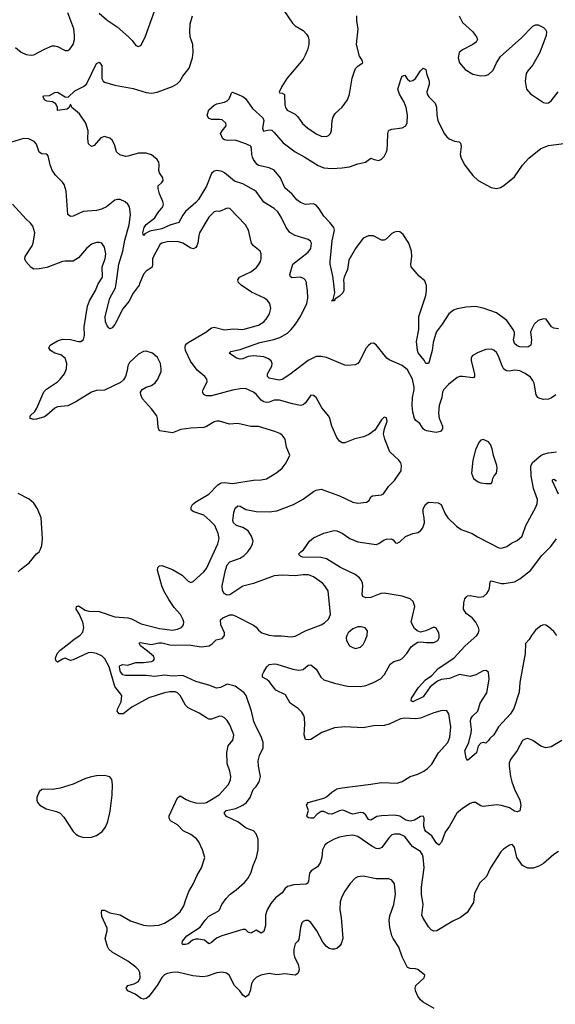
# Model space of a CAD drawing. Header units: inches. Extents: x 1682530 to 1839546, y 640742 to 791647.
# Tile 637 of 656: x 1800661 to 1804761, y 694487 to 702021. Entities that reach past the tile are written whole.
import ezdxf

# ---------------------------------------------------------------- set-up
doc = ezdxf.new("R2010")
doc.units = ezdxf.units.IN
doc.header["$MEASUREMENT"] = 0
doc.layers.add('B8609', color=7, linetype='Continuous')
doc.layers.add('B8700', color=7, linetype='Continuous')

msp = doc.modelspace()

# ---------------------------------------------------------------- linework, layer by layer
at = {"layer": 'B8609', "color": 5}
for points, elevation in [([(1803833.6, 694453.6), (1803750, 694503.7), (1803730, 694520.9), (1803709.6, 694550), (1803691.6, 694590), (1803689.6, 694610), (1803694, 694630), (1803756, 694690), (1803761.2, 694710), (1803710, 694752.8), (1803690, 694758.3), (1803650, 694759.7), (1803629.7, 694769.7), (1803590, 694849.3), (1803564.4, 694924.4), (1803518.9, 694990), (1803509.7, 695010), (1803493.9, 695073.9), (1803489.8, 695130), (1803495.5, 695164.5), (1803525.7, 695250), (1803536.9, 695330), (1803529.6, 695409.6), (1803510, 695436.2), (1803486.3, 695446.3), (1803390, 695446.9), (1803290, 695466.6), (1803250, 695462.4), (1803228, 695452), (1803190, 695411.8), (1803150, 695353.3), (1803126.9, 695310), (1803114.3, 695270), (1803112.9, 695210), (1803122.6, 695150), (1803133.4, 694990), (1803121.1, 694950), (1803109.1, 694930.9), (1803090, 694915.1), (1803070, 694908.2), (1803050, 694908), (1803030, 694915.1), (1803009.8, 694929.8), (1802982.4, 694962.4), (1802935.3, 695050), (1802890, 695114), (1802870, 695127.6), (1802850, 695127.6), (1802830, 695120.7), (1802822, 695110), (1802810, 695074), (1802797, 694983), (1802790.4, 694969.6), (1802770, 694948.7), (1802760.3, 694910), (1802759.5, 694870), (1802764.6, 694850), (1802792, 694792), (1802797.8, 694770), (1802799.6, 694750), (1802790, 694722), (1802770, 694709.8), (1802690, 694720.9), (1802630, 694712.1), (1802570, 694722.2), (1802506.8, 694710), (1802470, 694691.6), (1802448.5, 694670), (1802435.9, 694644.1), (1802426.5, 694590), (1802418.3, 694570), (1802410, 694556.2), (1802390, 694540.7), (1802370, 694556.2), (1802346.4, 694590), (1802305.6, 694630), (1802264.5, 694710), (1802245.3, 694725.3), (1802210, 694733.3), (1802170, 694727.1), (1802097, 694703), (1802062.1, 694697.9), (1801985.9, 694705.9), (1801870, 694732.3), (1801828.6, 694731.4), (1801790, 694722.7), (1801768.6, 694711.4), (1801750, 694693), (1801712.2, 694630), (1801650, 694546.3), (1801630, 694531.1), (1801610, 694526.2), (1801590, 694531.1), (1801543.9, 694563.9), (1801490, 694589.7), (1801476.2, 694610), (1801489, 694630), (1801537.3, 694642.7), (1801570, 694660.8), (1801584, 694690), (1801581.5, 694730), (1801569.8, 694750), (1801549.8, 694770), (1801490, 694817.8), (1801370, 694886.4), (1801343.5, 694910), (1801333.3, 694930), (1801316.2, 694990), (1801330.8, 695049.2), (1801329.8, 695070), (1801290, 695159.3), (1801286.2, 695190), (1801290, 695206), (1801310, 695208), (1801350, 695186.4), (1801430, 695170.3), (1801510, 695124.6), (1801610, 695093.4), (1801653.9, 695086.1), (1801726.9, 695093.1), (1801770, 695108), (1801839.6, 695150), (1801890, 695194.4), (1801918.7, 695241.3), (1801932.6, 695290), (1801956.9, 695350), (1801991, 695410), (1802015.8, 695470), (1802053.3, 695530), (1802078, 695610), (1802060.7, 695670), (1802031.6, 695730), (1802013.4, 695753.4), (1801970, 695786.3), (1801913.4, 695813.4), (1801870, 695860.5), (1801814.5, 695890), (1801804.2, 695910), (1801804.7, 695930), (1801870, 696067.3), (1801890, 696082), (1801934.8, 696054.8), (1801970, 696039.6), (1802010, 696029), (1802070, 696027.1), (1802090, 696032.3), (1802188.5, 696090), (1802260.5, 696170), (1802275.8, 696204.2), (1802278.3, 696230), (1802269.7, 696270), (1802248.7, 696330), (1802246, 696414), (1802256.6, 696463.4), (1802291.5, 696508.5), (1802298.9, 696530), (1802299.8, 696550), (1802270, 696625.1), (1802250, 696657.6), (1802230, 696678.4), (1802210, 696689.6), (1802191.5, 696691.5), (1802130, 696668.2), (1802110, 696669.7), (1802090, 696679.7), (1802035.7, 696715.7), (1801950, 696754.7), (1801930, 696775.6), (1801888.3, 696850), (1801869, 696869), (1801850, 696877.4), (1801810, 696877.8), (1801770, 696870.9), (1801650, 696831.1), (1801518.5, 696761.5), (1801454, 696710), (1801422.7, 696710), (1801408.3, 696730), (1801413, 696750), (1801437.5, 696802.5), (1801442.8, 696850), (1801390, 696919.2), (1801345.7, 697070), (1801313.4, 697130), (1801293.3, 697150), (1801250, 697169.9), (1801210, 697178.6), (1801184.7, 697175.3), (1801070, 697121.8), (1801050, 697116.9), (1801010, 697134.7), (1800990, 697128), (1800950, 697103.6), (1800936.6, 697116.6), (1800934.2, 697134.2), (1800948.3, 697170), (1800970, 697195.4), (1801035.9, 697244.1), (1801078.2, 697281.8), (1801121.6, 697310), (1801145.6, 697334.4), (1801151.2, 697370), (1801144.1, 697410), (1801115.5, 697475.5), (1801092.3, 697510), (1801095.3, 697530), (1801110, 697536.3), (1801163, 697503), (1801190, 697494.2), (1801270, 697493.8), (1801390, 697451), (1801490, 697443.2), (1801515.7, 697435.7), (1801590, 697396.9), (1801730, 697363.2), (1801830, 697350.2), (1801870, 697357.8), (1801899.5, 697370), (1801915.6, 697390), (1801917.4, 697410), (1801912.6, 697430), (1801891, 697470), (1801844.4, 697524.4), (1801803.7, 697583.7), (1801765.4, 697650), (1801749.7, 697690), (1801716, 697810), (1801719, 697830), (1801730, 697841), (1801750, 697844), (1801830, 697814.9), (1801905.5, 697770), (1801950, 697723.8), (1801970, 697714.9), (1801990, 697721.6), (1802070, 697794.9), (1802090, 697822), (1802178, 698010), (1802186.9, 698050), (1802180.4, 698090), (1802154, 698150), (1802117.4, 698190), (1802070, 698229.7), (1801994.2, 698254.2), (1801982, 698262), (1801974.5, 698270), (1801973.6, 698290), (1801984.2, 698310), (1802008.2, 698331.8), (1802109.1, 698390.9), (1802177.5, 698462.5), (1802202.4, 698477.6), (1802230, 698480.2), (1802290, 698472.6), (1802450, 698498), (1802510, 698499.3), (1802550, 698508), (1802630, 698557.1), (1802669.5, 698590), (1802702, 698630), (1802729.3, 698690), (1802704.5, 698750), (1802692.3, 698810), (1802670, 698840.9), (1802653.4, 698853.4), (1802613.2, 698870), (1802490, 698906.9), (1802430, 698908.9), (1802330, 698930.6), (1802266, 698926), (1802190, 698949.7), (1802170, 698949.7), (1802150, 698944), (1802091.1, 698908.9), (1802070, 698901.7), (1801970, 698896.4), (1801894.8, 698885.2), (1801830, 698859.7), (1801734.9, 698874.9), (1801726.1, 698886.1), (1801722, 698902), (1801716.8, 698970), (1801710.7, 698990.7), (1801670, 699044.5), (1801600.8, 699120.8), (1801587.3, 699150), (1801587, 699170), (1801599.3, 699190), (1801630, 699208.4), (1801670, 699222.4), (1801697.2, 699242.8), (1801717.6, 699270), (1801743, 699330), (1801745.1, 699350), (1801738.9, 699390), (1801715.2, 699435.2), (1801677.2, 699470), (1801630, 699483.7), (1801610, 699480.9), (1801570, 699460.7), (1801501.1, 699398.9), (1801487.8, 699372.2), (1801484.4, 699335.6), (1801470.3, 699289.7), (1801456, 699264), (1801434, 699246), (1801310, 699185.7), (1801250, 699184.7), (1801210, 699171.1), (1801090, 699095.8), (1801030, 699065.7), (1800950, 699057.6), (1800930, 699047.6), (1800870, 698994.7), (1800850, 698983.1), (1800790, 698963.9), (1800770, 698961.7), (1800741.2, 698970), (1800742, 698990), (1800776.5, 699023.5), (1800791.3, 699048.7), (1800845.9, 699174.1), (1800865.3, 699194.7), (1800949.8, 699250), (1800971.7, 699270), (1801003.1, 699310), (1801020.3, 699350), (1801020.9, 699390), (1801008, 699430), (1800975.5, 699455.5), (1800929.2, 699470), (1800896, 699490), (1800885.2, 699510), (1800893.2, 699530), (1800950, 699564.4), (1800990, 699576.9), (1801050, 699574.9), (1801110, 699558), (1801130, 699559.6), (1801150, 699574), (1801156.3, 699603.7), (1801154, 699670), (1801180.3, 699830), (1801196.2, 699870), (1801242.2, 699950), (1801261.5, 699998.5), (1801262.4, 700000)], 580), ([(1801578.9, 700000), (1801574.7, 699990), (1801530, 699927.4), (1801496.1, 699863.9), (1801450.7, 699809.3), (1801390, 699688), (1801370, 699663.6), (1801350, 699656), (1801342.4, 699662.4), (1801330, 699677.2), (1801318, 699710), (1801316.4, 699750), (1801351.7, 699890), (1801395.1, 699970), (1801399.2, 700000)], 560), ([(1804784.7, 695655.3), (1804750, 695632), (1804670, 695564.2), (1804635.3, 695544.7), (1804591.2, 695528.8), (1804550, 695527.4), (1804509.1, 695549.1), (1804466.9, 695610), (1804449.6, 695690), (1804430, 695709.6), (1804410, 695704.7), (1804365.4, 695674.6), (1804345.4, 695654.6), (1804263.8, 695530), (1804234, 695466), (1804184.2, 695415.8), (1804143.6, 695336.4), (1804133.8, 695266.2), (1804085.3, 695190), (1804034.9, 695150), (1803977.6, 695122.4), (1803854.8, 695050), (1803830, 695046.3), (1803810, 695057.6), (1803790, 695079.5), (1803746.3, 695150), (1803739.7, 695170), (1803749.8, 695250), (1803737, 695330), (1803736.6, 695383.4), (1803757.1, 695530), (1803750, 695614), (1803745.7, 695630), (1803730, 695655.6), (1803670, 695692.6), (1803651.4, 695711.4), (1803610, 695771.2), (1803570, 695788.3), (1803530.3, 695789.7), (1803510, 695782.4), (1803490, 695764.2), (1803432.6, 695687.4), (1803410, 695676.5), (1803390, 695679.4), (1803356.4, 695696.4), (1803250, 695772), (1803210, 695781.7), (1803163, 695777), (1803110, 695765.4), (1803069.1, 695750.9), (1803017.3, 695722.7), (1802995.8, 695704.2), (1802979.3, 695670), (1802973.7, 695610), (1802961.3, 695570), (1802940.7, 695539.3), (1802892.5, 695507.5), (1802879.1, 695490), (1802872.1, 695427.9), (1802866.2, 695413.8), (1802852.8, 695407.2), (1802759.3, 695400.7), (1802712, 695388), (1802691.3, 695370), (1802670, 695338.7), (1802618.5, 695301.5), (1802582.8, 695257.2), (1802554.7, 695210), (1802543.5, 695170), (1802542.2, 695090), (1802530, 695045.2), (1802521.6, 695038.4), (1802510, 695032.3), (1802470, 695053.3), (1802430, 695032), (1802410, 695039.5), (1802390, 695058.7), (1802370, 695058.2), (1802207.7, 695010), (1802168.1, 694991.9), (1802130, 694959.5), (1802110, 694949.3), (1802076.6, 694976.6), (1802030, 694985.7), (1802010, 694985.1), (1801983.1, 694976.9), (1801950, 694949.6), (1801930, 694943.7), (1801910, 694944), (1801905.2, 694950), (1801907.3, 694970), (1801941.6, 695010), (1802042.2, 695077.8), (1802080.4, 695130), (1802110, 695160.3), (1802180.1, 695199.9), (1802189.7, 695210.3), (1802207.3, 695250), (1802242.5, 695297.5), (1802272, 695330), (1802317.5, 695362.5), (1802381.2, 695418.8), (1802407, 695450), (1802430.7, 695490), (1802447.5, 695550), (1802473.4, 695610), (1802486.5, 695670), (1802486.6, 695750), (1802471.6, 695791.6), (1802450, 695814.7), (1802394, 695834), (1802330, 695883.9), (1802244.7, 695924.7), (1802227.3, 695950), (1802240.9, 695970), (1802314.4, 695985.6), (1802368.6, 696010), (1802396.5, 696030), (1802425.4, 696070), (1802449.1, 696130.9), (1802470, 696152.4), (1802493.7, 696190), (1802503.9, 696230), (1802488.6, 696310), (1802485.7, 696350), (1802495.8, 696390), (1802524.4, 696450), (1802525.3, 696490), (1802510, 696536.2), (1802470, 696609.6), (1802454, 696650), (1802434.8, 696730), (1802393.8, 696850), (1802379.3, 696870), (1802310, 696920.6), (1802250, 696936.1), (1802197.1, 696910), (1802166.9, 696906.9), (1802109.8, 696929.8), (1802010, 696955.9), (1801910, 697002.2), (1801830, 696996.9), (1801770, 697006.2), (1801694.7, 696994.7), (1801630, 697002.1), (1801470, 697002.4), (1801450, 697007.4), (1801434, 697030), (1801426.8, 697050), (1801425.8, 697074.2), (1801430, 697080.3), (1801450, 697085.8), (1801490, 697082.8), (1801550, 697101.4), (1801610, 697102), (1801671.1, 697108.9), (1801683.7, 697116.3), (1801692.3, 697130), (1801685.2, 697150), (1801640.5, 697190), (1801585.7, 697230), (1801575.1, 697250), (1801584.5, 697255.5), (1801670, 697239.8), (1801726.5, 697253.5), (1801750, 697252.7), (1801810, 697236.8), (1801970, 697234.3), (1802050, 697220.9), (1802111.5, 697230), (1802134.6, 697245.4), (1802164.4, 697275.6), (1802210, 697286.7), (1802221, 697299), (1802227.8, 697310), (1802227.6, 697330), (1802201.6, 697390), (1802198, 697430), (1802215.1, 697444.9), (1802270, 697466.7), (1802290, 697467.4), (1802310, 697459.6), (1802450, 697387.1), (1802472.5, 697372.5), (1802490.3, 697350), (1802515.8, 697330), (1802570, 697311.8), (1802610, 697306.7), (1802666.3, 697306.3), (1802738.7, 697298.7), (1802770, 697302.8), (1802853.9, 697346.1), (1802969.3, 697390), (1802995.3, 697404.7), (1803025.4, 697434.6), (1803040.5, 697470), (1803022, 697650), (1802997.4, 697690), (1802978, 697710), (1802910, 697758.7), (1802872.9, 697772.9), (1802830, 697774.2), (1802770, 697766), (1802669.8, 697769.8), (1802610, 697766), (1802450, 697707.8), (1802370, 697686.6), (1802270, 697619.7), (1802250, 697617.4), (1802227.1, 697630), (1802213.9, 697653.9), (1802211.7, 697690), (1802237.1, 697810), (1802250, 697850.3), (1802270, 697873.2), (1802350, 697900.2), (1802378.8, 697921.2), (1802407.2, 697950), (1802430, 697982), (1802443.8, 698010), (1802447.1, 698030), (1802436, 698070), (1802409.8, 698110), (1802370, 698136.2), (1802321.6, 698150), (1802296.8, 698170), (1802293.3, 698190), (1802300.9, 698250), (1802310, 698282), (1802330, 698300.9), (1802350, 698299.6), (1802392.8, 698272.8), (1802470, 698258.8), (1802570, 698254.4), (1802630, 698262.3), (1802758, 698310), (1802830, 698351.4), (1802910, 698410.2), (1802930, 698421.3), (1802970, 698428), (1803110, 698378.3), (1803210, 698328.8), (1803250, 698322.6), (1803315.3, 698330), (1803336.9, 698343.1), (1803349.5, 698370), (1803362.6, 698377.4), (1803430, 698384.9), (1803447, 698393), (1803484.5, 698450), (1803530, 698495.5), (1803569.6, 698550), (1803580.7, 698570), (1803584.5, 698610), (1803578, 698630), (1803563.7, 698650), (1803495.1, 698715.1), (1803456.3, 698810), (1803446.8, 698853.2), (1803454, 698890), (1803474, 698950), (1803470, 698975.3), (1803450, 698979), (1803430, 698959), (1803379.5, 698880.5), (1803333.3, 698846.7), (1803291.7, 698828.3), (1803226.1, 698813.9), (1803150, 698782), (1803130, 698782), (1803110, 698795.1), (1803090, 698822.7), (1803051, 698910), (1803036.4, 698970), (1803027.2, 698987.2), (1802975.1, 699050), (1802930, 699129), (1802910, 699145.2), (1802890, 699149), (1802850, 699089.6), (1802830, 699073.3), (1802810, 699069.7), (1802750, 699081.4), (1802650, 699109.8), (1802610, 699108.7), (1802570, 699094.2), (1802550, 699091.9), (1802530, 699096.5), (1802509.4, 699109.4), (1802470, 699155.3), (1802450, 699170.9), (1802390, 699198), (1802350, 699197.4), (1802290, 699185.7), (1802130, 699142.4), (1802090, 699142), (1802070, 699153.2), (1802060.7, 699170), (1802065.1, 699190), (1802096.4, 699250), (1802094.3, 699270), (1802078.9, 699290), (1802019, 699339), (1801969.1, 699409.1), (1801930.5, 699490), (1801927.8, 699512.2), (1801931.5, 699530), (1801939.2, 699540.8), (1801950, 699551.8), (1802084.7, 699630), (1802130, 699663.1), (1802150, 699669), (1802230, 699647.9), (1802296.7, 699656.7), (1802370, 699651), (1802490, 699683.6), (1802529.6, 699710), (1802547.8, 699730), (1802572.6, 699770), (1802583, 699810), (1802575.6, 699850), (1802555.9, 699875.9), (1802535.1, 699890), (1802436.6, 699936.6), (1802355.6, 699990), (1802346.3, 700000)], 560), ([(1804766.4, 699150), (1804733, 699127), (1804710, 699118), (1804670, 699114.7), (1804642.2, 699122.2), (1804627, 699130), (1804615.6, 699150), (1804599.6, 699239.6), (1804590, 699260.7), (1804570, 699284.7), (1804530, 699313.7), (1804490, 699333.7), (1804450, 699338.3), (1804410, 699331.5), (1804390, 699333.3), (1804379.5, 699339.5), (1804367.9, 699347.9), (1804353.4, 699373.4), (1804326.4, 699446.4), (1804310, 699475.1), (1804290, 699491.5), (1804270, 699500.5), (1804230, 699496.3), (1804170, 699475.1), (1804124.9, 699450), (1804117.1, 699430), (1804117, 699410), (1804143.1, 699310), (1804142, 699290), (1804136.7, 699283.3), (1804130, 699279.5), (1804050, 699291.1), (1804030, 699291.1), (1804010, 699283.5), (1803943.1, 699230), (1803906.9, 699190), (1803898, 699170), (1803891.3, 699130), (1803872.4, 699070), (1803867.6, 699010), (1803871.4, 698971.4), (1803897, 698910), (1803896.4, 698890), (1803882.8, 698870), (1803850, 698862), (1803774.5, 698874.5), (1803761.2, 698881.2), (1803749.2, 698890), (1803724, 698930), (1803694, 698954), (1803684.5, 698970), (1803670, 699018), (1803665.7, 699070), (1803668.7, 699130), (1803681.1, 699190), (1803681, 699210), (1803669, 699270), (1803630, 699342.2), (1803590, 699375.3), (1803490, 699418.4), (1803472.2, 699432.2), (1803390, 699533.2), (1803370, 699545.2), (1803350, 699544), (1803330, 699529), (1803310, 699504), (1803264.9, 699410), (1803250, 699389.4), (1803230, 699380.9), (1803170, 699373.6), (1803150, 699376.9), (1803010, 699436.4), (1802970, 699444.7), (1802930, 699443.5), (1802870, 699413.7), (1802730, 699305), (1802670, 699268.5), (1802650, 699263.1), (1802635.4, 699264.6), (1802570, 699279.1), (1802557.4, 699290), (1802558, 699310), (1802590.5, 699369.5), (1802593.6, 699390), (1802585.7, 699410), (1802566.8, 699426.8), (1802530, 699440.2), (1802449.9, 699449.9), (1802410, 699445), (1802370, 699426.4), (1802350, 699422.2), (1802321.3, 699430), (1802264, 699470), (1802277.5, 699482.5), (1802350, 699497.8), (1802500.5, 699550), (1802605.5, 699574.5), (1802651.2, 699590), (1802710, 699622), (1802739.9, 699650), (1802771.9, 699690), (1802810.6, 699750), (1802858.2, 699850), (1802866.4, 699890), (1802865.3, 699950), (1802857, 700000)], 540), ([(1803141.2, 700000), (1803141.8, 699950), (1803135.2, 699930), (1803110, 699905.1), (1803076.1, 699883.9), (1803070, 699869.5), (1803051.6, 699869.1)], 520), ([(1803051.6, 699869.1), (1803054, 699874), (1803066, 699874), (1803060.9, 699880.9), (1803062, 699890), (1803073.3, 699930), (1803065.1, 700000)], 520), ([(1804785.8, 699654.2), (1804750, 699661.7), (1804731.9, 699671.9), (1804690, 699729.6), (1804670, 699731.1), (1804630, 699718.9), (1804599.5, 699690), (1804578.7, 699650), (1804572.4, 699630), (1804578, 699570), (1804574.8, 699530), (1804550, 699515.1), (1804490, 699517.2), (1804470, 699526.4), (1804450, 699544), (1804442.3, 699570), (1804449, 699610), (1804447.5, 699627.5), (1804438.5, 699650), (1804390, 699718.5), (1804310, 699776.8), (1804210, 699813.5), (1804150, 699826.3), (1804078, 699822), (1804010, 699807.3), (1803982.9, 699797.1), (1803944.9, 699770), (1803896.3, 699690), (1803850, 699629.4), (1803825.7, 699550), (1803817.7, 699490), (1803795.6, 699404.4), (1803790, 699389.6), (1803770, 699389.6), (1803756.4, 699416.4), (1803712.6, 699472.6), (1803705.7, 699490), (1803698.3, 699558.3), (1803715.8, 699650), (1803716.5, 699750), (1803769.7, 699909.7), (1803776.4, 699950), (1803775.4, 699990), (1803771, 700000)], 520), ([(1804810, 696506), (1804730, 696457.6), (1804689.7, 696449.7), (1804650, 696462.4), (1804590, 696506), (1804550, 696520.5), (1804530, 696516.9), (1804510, 696505.2), (1804470.4, 696430), (1804419.4, 696360.6), (1804409.2, 696330.8), (1804408.1, 696310), (1804417.4, 696230), (1804428.2, 696188.2), (1804450, 696133), (1804490.3, 696050), (1804497, 696010), (1804490, 695967.3), (1804470, 695958.7), (1804450, 695965.4), (1804410, 695989.7), (1804350, 696007.3), (1804310, 696012), (1804210, 696000.9), (1804190, 696006.6), (1804150, 696032), (1804130, 696031.6), (1804110, 696024.2), (1804050, 695986.2), (1804007.2, 695950), (1803950, 695851), (1803917, 695803), (1803890, 695728), (1803870, 695705.1), (1803850, 695721.4), (1803815.5, 695775.5), (1803769.9, 695809.9), (1803762.6, 695822.6), (1803755, 695850), (1803756.4, 695910), (1803750, 695926.6), (1803730, 695923.9), (1803683.8, 695896.3), (1803651.7, 695888.3), (1803616.7, 695896.7), (1803570, 695927.2), (1803530, 695934.2), (1803430.1, 695929.9), (1803395.8, 695924.2), (1803350, 695894.7), (1803330, 695902), (1803310, 695933.7), (1803290, 695953), (1803270, 695953.6), (1803210, 695942.5), (1803188.2, 695948.2), (1803150, 695967.9), (1803130, 695971.2), (1803110, 695967.2), (1803050, 695941.4), (1803024.4, 695944.4), (1802990, 695961.4), (1802970, 695962.6), (1802938, 695942), (1802910, 695912.3), (1802886, 695910), (1802872.9, 695912.9), (1802862, 695922), (1802859, 695930), (1802872.3, 695970), (1802857.2, 696010), (1802869, 696030), (1802990, 696063.1), (1803010, 696074.9), (1803049.6, 696110), (1803090, 696134.4), (1803130, 696144.2), (1803349.9, 696170.1), (1803430, 696184.7), (1803550, 696177.8), (1803588.7, 696191.3), (1803650.5, 696229.5), (1803710, 696248.6), (1803753.7, 696270), (1803782, 696290), (1803815.9, 696324.1), (1803867.6, 696410), (1803939.7, 696490), (1803954, 696530), (1803960.3, 696610), (1803945.1, 696710), (1803930, 696732), (1803895.6, 696735.6), (1803830, 696717.4), (1803730, 696676.4), (1803690, 696672.5), (1803610, 696675.3), (1803575.5, 696670), (1803490, 696631.7), (1803450, 696620.9), (1803370, 696617.3), (1803290, 696602.6), (1803150, 696609.8), (1803070, 696601.4), (1802974.2, 696565.8), (1802890, 696514.3), (1802869.6, 696509.6), (1802850, 696513.2), (1802838.3, 696550), (1802843.1, 696630), (1802840.1, 696680.1), (1802836.4, 696696.4), (1802822, 696722), (1802792.3, 696750), (1802731.8, 696790), (1802694.8, 696854.8), (1802622, 696890), (1802570, 696958), (1802552.8, 696972.8), (1802519, 696990), (1802519.3, 697010), (1802529.3, 697030), (1802552, 697070), (1802570, 697086), (1802608.5, 697091.5), (1802630, 697088.9), (1802751.1, 697051.1), (1802796.8, 697043.2), (1802830, 697048.4), (1802870, 697082), (1802890, 697084), (1802931.5, 697051.5), (1802965.7, 696990), (1802990, 696969.2), (1803070, 696942.9), (1803170, 696920.2), (1803270, 696917.7), (1803310, 696926.7), (1803370, 696949.4), (1803422.3, 696977.7), (1803452.8, 697010), (1803498, 697090), (1803524, 697110), (1803570, 697121.6), (1803590, 697133), (1803623.6, 697170), (1803658.8, 697221.2), (1803679.7, 697240.3), (1803710, 697257.1), (1803730, 697260.4), (1803774.6, 697254.6), (1803830, 697255.8), (1803860.9, 697270), (1803873, 697290), (1803873, 697310), (1803869.4, 697330), (1803850, 697364), (1803830, 697373.2), (1803770, 697343.7), (1803730, 697335.1), (1803704.2, 697344.2), (1803683.3, 697363.3), (1803658.4, 697410), (1803685.3, 697530), (1803672, 697570), (1803649.6, 697590), (1803589.3, 697610), (1803450, 697632.5), (1803426.8, 697630), (1803350, 697599.7), (1803310, 697596.3), (1803287.6, 697607.6), (1803281.8, 697621.8), (1803288.1, 697690), (1803286.2, 697710), (1803278, 697730), (1803262.2, 697750), (1803230, 697776.2), (1803118, 697830), (1803010, 697894.9), (1802965.2, 697905.2), (1802828.4, 697908.4), (1802813.4, 697913.4), (1802796, 697930), (1802813.2, 697950), (1802834.7, 697965.3), (1802879.6, 698030), (1802910, 698057), (1802990, 698091.8), (1803067.2, 698112.8), (1803090, 698110.4), (1803130, 698092), (1803188.2, 698050), (1803250, 698025.8), (1803390, 698004.4), (1803410, 698011.8), (1803450, 698041.7), (1803470, 698047.2), (1803508, 698048), (1803520.5, 698040.5), (1803538, 698018), (1803550, 698014.8), (1803570, 698026.4), (1803614.5, 698065.5), (1803670, 698088.2), (1803710, 698097.3), (1803729.6, 698110.4), (1803747.8, 698132.2), (1803760.5, 698170), (1803758, 698210), (1803748.7, 698250), (1803750, 698278), (1803767.7, 698312.3), (1803790, 698328.2), (1803863.4, 698323.4), (1803886.8, 698310), (1803919.2, 698239.2), (1803939.3, 698210), (1804005.3, 698145.3), (1804041.2, 698121.2), (1804124, 698090), (1804164.7, 698064.7), (1804330, 697980.3), (1804350, 697977.6), (1804389.7, 697990.3), (1804425.3, 698014.7), (1804470, 698036.3), (1804507, 698070), (1804535.6, 698150), (1804611.3, 698290), (1804622.2, 698317.8), (1804624.7, 698350), (1804594.9, 698434.9), (1804576.1, 698530), (1804574.4, 698605.6), (1804586.9, 698633.1), (1804650, 698685.4), (1804670, 698696.3), (1804710, 698706.7), (1804770, 698714)], 540), ([(1804786, 698390), (1804738.9, 698490), (1804740.7, 698499.3), (1804750, 698506), (1804770, 698493.6)], 520), ([(1800650, 697796.5), (1800666.1, 697813.9), (1800733.9, 697866.1), (1800790, 697934.4), (1800809.7, 697950.3), (1800821.3, 697970), (1800830, 697998), (1800836.9, 698050), (1800824.2, 698210), (1800798, 698278), (1800770, 698320.7), (1800732.8, 698352.8), (1800650, 698395)], 620), ([(1804772.4, 697310), (1804750, 697339.6), (1804710, 697375.6), (1804687.9, 697387.9), (1804670, 697389.6), (1804650, 697383), (1804610, 697349.7), (1804578.8, 697310), (1804561.2, 697278.8), (1804531.9, 697248.1), (1804531.3, 697170), (1804490.2, 696950), (1804483.8, 696876.2), (1804444.6, 696750), (1804418.3, 696710), (1804325.3, 696610), (1804290.2, 696550), (1804259.5, 696520.5), (1804250, 696504.5), (1804230, 696486), (1804210, 696489.3), (1804190, 696484), (1804170, 696461.2), (1804157, 696410), (1804090, 696353.2), (1804078, 696370), (1804069.6, 696429.6), (1804097.4, 696482.6), (1804118, 696562), (1804119.4, 696590), (1804111.4, 696650), (1804114.7, 696670), (1804127.3, 696692.7), (1804167.5, 696730), (1804185.3, 696790), (1804236.6, 696870), (1804254.8, 696974.8), (1804249, 697029), (1804230, 697040.3), (1804210, 697037.5), (1804152.6, 697007.4), (1804110, 696996), (1804028.4, 697011.6), (1803950, 696981.1), (1803888.6, 696971.4), (1803860.1, 696959.9), (1803803.9, 696916.1), (1803750, 696838.7), (1803670, 696802), (1803658, 696810), (1803659.3, 696830), (1803714.3, 696910), (1803768, 696970), (1803816.3, 697003.7), (1803863.2, 697056.8), (1803983.3, 697136.7), (1804071.1, 697230), (1804160.5, 697310), (1804174, 697330), (1804177.7, 697350), (1804174, 697370), (1804151.9, 697410), (1804124, 697444), (1804078.2, 697478.2), (1804059.1, 697510), (1804060.5, 697559.5), (1804069.8, 697590.2), (1804078.2, 697601.8), (1804090, 697611.4), (1804110, 697615.9), (1804176.6, 697603.4), (1804212.7, 697607.3), (1804236.9, 697630), (1804250, 697650.7), (1804257.2, 697670), (1804261.7, 697718.3), (1804270, 697727.7), (1804350, 697706.5), (1804370, 697706), (1804450, 697720.2), (1804490, 697741.3), (1804570, 697805.5), (1804658.7, 697921.3), (1804727.2, 697990), (1804770, 698047.9)], 520)]:
    msp.add_lwpolyline(points, dxfattribs=dict(at, elevation=elevation))
for points, elevation in [([(1803051.6, 699869.1), (1803050.9, 699869.1), (1803050, 699866)], 520), ([(1804210, 698809.3), (1804190, 698804), (1804174.6, 698785.4), (1804150.6, 698730), (1804130.7, 698650), (1804120.5, 698550), (1804134.8, 698510), (1804170, 698484), (1804190, 698476.3), (1804229, 698471), (1804270, 698472), (1804279, 698481), (1804284, 698510), (1804293.2, 698530), (1804310, 698552), (1804317, 698590), (1804314.5, 698610), (1804287.2, 698687.2), (1804277.5, 698737.5), (1804266, 698770), (1804249, 698790)], 560), ([(1803250, 697376), (1803210, 697361.1), (1803175.8, 697330), (1803164.9, 697310), (1803161.3, 697290), (1803163.7, 697270), (1803186.4, 697230), (1803210, 697215.8), (1803230.4, 697210.4), (1803270, 697219.5), (1803290, 697239.3), (1803305.1, 697270), (1803319.7, 697310), (1803323.9, 697343.9), (1803306.7, 697366.7), (1803275.6, 697375.6)], 560), ([(1801310, 696236.4), (1801250, 696234.8), (1801210, 696227.9), (1801164.5, 696215.5), (1801070, 696172.2), (1800970, 696139.7), (1800910, 696131.1), (1800846.1, 696133.9), (1800830.3, 696129.7), (1800810, 696112.7), (1800792.2, 696070), (1800792, 696050), (1800797.6, 696030), (1800816.4, 696010), (1800862.5, 695982.5), (1800941.6, 695961.6), (1800970, 695948.8), (1800999.1, 695919.1), (1801071.4, 695810), (1801090, 695789), (1801110, 695774.9), (1801150, 695763.6), (1801210, 695766.9), (1801250, 695779.6), (1801291.9, 695808.1), (1801317.6, 695842.4), (1801335.3, 695884.7), (1801354.1, 695965.9), (1801367.7, 696087.7), (1801371.9, 696170), (1801366.5, 696206.5), (1801350, 696226.3)], 620)]:
    msp.add_lwpolyline(points, close=True, dxfattribs=dict(at, elevation=elevation))
at = {"layer": 'B8700', "color": 5}
for points, elevation in [([(1800628.2, 701808.2), (1800672.3, 701772.3), (1800710, 701754.9), (1800750, 701748.2), (1800770, 701752.2), (1800850, 701796.5), (1800910, 701821.7), (1800930, 701821.7), (1800950, 701814.9), (1801010, 701784.9), (1801030, 701786), (1801044.9, 701795.1), (1801071.1, 701830), (1801080.4, 701870), (1801081.7, 701898.3), (1801074.8, 701950), (1801030, 702073.2)], 560), ([(1802857, 700000), (1802855.3, 700010), (1802846.6, 700030), (1802838, 700038), (1802810, 700049.8), (1802746.1, 700046.1), (1802733, 700053), (1802728.4, 700070), (1802752.2, 700150), (1802870, 700243.1), (1802890.9, 700270), (1802895.8, 700310), (1802886.9, 700326.9), (1802870, 700338), (1802770, 700368.4), (1802730, 700393), (1802702, 700430), (1802662.6, 700510), (1802637.2, 700550), (1802610, 700575.3), (1802530, 700624.7), (1802470, 700706), (1802457.2, 700717.2), (1802370, 700764.2), (1802306.3, 700786.3), (1802229.1, 700849.1), (1802210, 700858.2), (1802170, 700867.1), (1802150, 700862.4), (1802130, 700842.9), (1802090, 700746.3), (1802030, 700645.1), (1802010, 700621.1), (1801930, 700552.2), (1801910, 700526.2), (1801879.1, 700470), (1801810, 700449.4), (1801750, 700420.4), (1801657.5, 700402.5), (1801618, 700382), (1801608.7, 700370), (1801602.6, 700390), (1801615, 700430), (1801630, 700452.5), (1801695.6, 700504.4), (1801717.8, 700542.2), (1801756.3, 700590), (1801760.7, 700610), (1801758, 700630), (1801730, 700689), (1801720.5, 700730), (1801720.7, 700750), (1801750, 700774.4), (1801758.7, 700790), (1801756.1, 700810), (1801730.9, 700850), (1801726.1, 700866.1), (1801729.6, 700910), (1801726, 700930), (1801713.6, 700950), (1801670, 700986.3), (1801630, 700998.7), (1801570, 700998.5), (1801490, 700976.4), (1801470, 700974.7), (1801427.2, 700987.2), (1801403, 701010), (1801386.4, 701066.4), (1801370, 701099.5), (1801350, 701113.6), (1801310, 701126.3), (1801282.4, 701117.6), (1801230, 701058.9), (1801210, 701051.3), (1801188.6, 701070), (1801183.8, 701110), (1801184.2, 701170), (1801168, 701230), (1801119.3, 701299.3), (1801059, 701350), (1801053.2, 701370), (1801046.8, 701370), (1801041, 701350), (1801024.9, 701335.1), (1800950, 701326), (1800949.8, 701350), (1800937.7, 701377.7), (1800913.2, 701393.2), (1800870, 701397.2), (1800850, 701407.2), (1800839.6, 701430), (1800842.8, 701437.2), (1800890, 701440.8), (1800930, 701462.8), (1800950, 701467.6), (1801010, 701431.8), (1801031.5, 701428.5), (1801082.3, 701477.7), (1801149.6, 701510), (1801173.4, 701526.6), (1801250, 701685.3), (1801270, 701695.3), (1801291, 701670), (1801290, 701571.3), (1801301.1, 701550), (1801310, 701543.2), (1801390, 701520.8), (1801530, 701495.1), (1801630, 701465), (1801670, 701459.6), (1801713.8, 701466.2), (1801829.7, 701510.3), (1801866, 701530), (1801890, 701553), (1801911, 701590), (1801958.2, 701650), (1801983.1, 701730), (1801987.8, 701770), (1801986.6, 701830), (1801966.8, 701890), (1801962.8, 701930), (1801965.8, 701990), (1801983, 702050)], 540), ([(1801270.3, 702070), (1801330, 702017.8), (1801406, 701966), (1801494.9, 701890), (1801522, 701862), (1801550, 701822.8), (1801570, 701814.8), (1801590, 701826), (1801624.9, 701895.1), (1801693.6, 702086.4)], 560), ([(1802683, 702090), (1802750, 701993.4), (1802770, 701973), (1802830, 701937.1), (1802856.4, 701910), (1802868.4, 701890), (1802874, 701870), (1802875.3, 701830), (1802865.3, 701790), (1802847.2, 701750), (1802830, 701719.5), (1802707.2, 701570), (1802668.4, 701510), (1802647.3, 701467.3), (1802650, 701462), (1802670, 701458.8), (1802688, 701448), (1802691.7, 701370), (1802695.9, 701350), (1802708, 701328), (1802770, 701297.6), (1802790, 701278), (1802826.5, 701226.5), (1802868, 701190), (1802930, 701147.2), (1802970, 701130.4), (1803010, 701126), (1803026, 701134), (1803039.5, 701150), (1803047.8, 701172.2), (1803053, 701250), (1803061.4, 701278.6), (1803076.9, 701303.1), (1803130, 701350.6), (1803170, 701408.2), (1803185.7, 701450), (1803205.4, 701574.6), (1803220.5, 701619.5), (1803232.7, 701647.3), (1803252.9, 701667.1), (1803288, 701690), (1803282, 701710), (1803262, 701742), (1803238.4, 701830), (1803251.6, 701950), (1803242, 702010), (1803241.2, 702050)], 540), ([(1804025.4, 702050), (1804050, 701998.9), (1804126, 701930), (1804159.1, 701890), (1804164.9, 701870), (1804155.5, 701850), (1804130.6, 701830), (1804050.7, 701790), (1804026, 701770), (1804016.4, 701730), (1804028, 701690), (1804070, 701640.4), (1804130, 701603.1), (1804190, 701591.7), (1804225.6, 701594.4), (1804250, 701602.4), (1804284.6, 701635.4), (1804310, 701690.6), (1804341.8, 701738.2), (1804500.6, 701879.4), (1804590, 701970.6), (1804610, 701982), (1804630, 701982), (1804670, 701961.6), (1804686.1, 701946.1), (1804692.6, 701930), (1804690, 701899), (1804643.2, 701770), (1804590, 701675.1), (1804550.6, 701630), (1804539.1, 701610), (1804530.7, 701549.3), (1804540.7, 701490), (1804570, 701453.4), (1804670, 701388.4), (1804690, 701381.6), (1804710, 701384.9), (1804730, 701398.8), (1804783.6, 701470)], 540), ([(1803065.1, 700000), (1803058.2, 700058.2), (1803037.7, 700150), (1803037.2, 700170), (1803053.5, 700330), (1803071.3, 700410), (1803065.6, 700430), (1803036.4, 700470), (1802990, 700517.8), (1802954.3, 700574.3), (1802930, 700601.6), (1802910, 700613), (1802850, 700607.3), (1802810, 700622.2), (1802781.6, 700641.6), (1802746.8, 700686.8), (1802690, 700735.6), (1802656.3, 700810), (1802610, 700868.9), (1802570, 700887.2), (1802490, 700906.2), (1802476.5, 700916.5), (1802450.8, 700950.8), (1802442.2, 700970), (1802437.2, 700990), (1802436.1, 701036.1), (1802430, 701052.7), (1802392.2, 701072.2), (1802310, 701098.9), (1802250, 701095.6), (1802230, 701100.5), (1802217, 701110), (1802199.3, 701150), (1802210, 701170.8), (1802242.7, 701210), (1802239.3, 701230), (1802210, 701254), (1802190, 701258.4), (1802130, 701258), (1802107.6, 701267.6), (1802095.3, 701290), (1802109, 701330), (1802150, 701366), (1802170, 701376), (1802230, 701390.3), (1802250, 701399.5), (1802264.7, 701415.3), (1802281.6, 701458.4), (1802290, 701466.8), (1802370, 701432.7), (1802390, 701419.1), (1802442.5, 701342.5), (1802522.8, 701270), (1802531.2, 701250), (1802519.5, 701190), (1802527.6, 701167.6), (1802570, 701177.4), (1802590, 701175.6), (1802610, 701158.9), (1802677.9, 701077.9), (1802770, 701009.3), (1802844.6, 700970), (1802945.3, 700905.3), (1802990, 700886.6), (1803050, 700881.6), (1803130, 700886.2), (1803185.3, 700894.7), (1803250, 700917.4), (1803308, 700930), (1803350, 700962), (1803374, 700950), (1803410, 700944), (1803430, 700954.8), (1803450, 700974.8), (1803469.5, 701010), (1803472.8, 701027.2), (1803477.6, 701070), (1803478, 701150), (1803485.2, 701170), (1803490, 701176), (1803510, 701182.8), (1803590, 701194), (1803617.2, 701210), (1803627.3, 701232.7), (1803629.6, 701290.4), (1803619.1, 701350), (1803603.5, 701390), (1803567.2, 701450), (1803556.9, 701490), (1803580.4, 701570), (1803590, 701588.2), (1803610, 701596), (1803627.7, 701567.7), (1803647.3, 701550), (1803670, 701555.8), (1803690, 701570.5), (1803729.5, 701630), (1803750.4, 701650.4), (1803770, 701641), (1803774.9, 701610), (1803795, 701550), (1803795.9, 701524.1), (1803777, 701470), (1803780.3, 701450), (1803792.7, 701430), (1803841.3, 701381.3), (1803851.2, 701351.2), (1803854.9, 701290), (1803862.8, 701250), (1803911.6, 701150), (1803930, 701123.7), (1803948.6, 701108.6), (1803990, 701091.5), (1804025.7, 701085.7), (1804036.1, 701076.1), (1804040.9, 701050), (1804033.4, 700990), (1804040.5, 700960.5), (1804068.2, 700908.2), (1804130, 700828), (1804170, 700790.4), (1804270, 700737), (1804311.2, 700728.8), (1804342.8, 700737.2), (1804367.3, 700752.7), (1804450, 700819.1), (1804510, 700908), (1804558.7, 700961.3), (1804650, 701035.5), (1804710, 701057.6), (1804826.1, 701073.9)], 520), ([(1801399.2, 700000), (1801419.4, 700150), (1801450.3, 700250), (1801465.6, 700334.4), (1801499.8, 700450), (1801509.7, 700530), (1801501.3, 700590), (1801489.7, 700609.7), (1801467.3, 700627.3), (1801430, 700644.2), (1801410, 700646), (1801390, 700640.5), (1801324.6, 700590), (1801288, 700570), (1801250, 700561), (1801147.3, 700552.7), (1801070, 700518.7), (1801050, 700514.5), (1801029.7, 700530), (1801017.7, 700710), (1801000.7, 700760.7), (1800990, 700777.7), (1800934, 700830), (1800908.6, 700870), (1800893.5, 700910), (1800880.1, 700980.1), (1800870, 700992.3), (1800830, 700994.5), (1800810, 701006), (1800790, 701069), (1800772.7, 701090), (1800730, 701109.3), (1800690, 701112.3), (1800590, 701082)], 560), ([(1801262.4, 700000), (1801294.8, 700050), (1801293.1, 700130), (1801314.2, 700190), (1801319.3, 700230), (1801310, 700279.3), (1801290.8, 700310.8), (1801270, 700316.9), (1801250, 700316.4), (1801210, 700302.6), (1801173.7, 700270), (1801110, 700198.4), (1801070, 700173.3), (1801010, 700173.7), (1800990, 700169.7), (1800870, 700126), (1800810, 700113.7), (1800770, 700113), (1800750, 700124.7), (1800707.6, 700170), (1800699.6, 700190), (1800703.6, 700210), (1800755.8, 700290), (1800764, 700310), (1800776.2, 700390), (1800760.5, 700440.5), (1800743.5, 700463.5), (1800710, 700494.5), (1800605.1, 700610)], 580), ([(1802346.3, 700000), (1802336.9, 700010), (1802331.6, 700030), (1802344.5, 700050), (1802430, 700091.8), (1802470, 700122.6), (1802490, 700144.4), (1802504.4, 700170), (1802509.7, 700190), (1802509.7, 700230), (1802501.3, 700250), (1802450.6, 700290.6), (1802435.3, 700310), (1802411.9, 700410), (1802390, 700451.2), (1802270, 700575.1), (1802250, 700578.2), (1802190, 700552), (1802170, 700557), (1802150, 700551.6), (1802110, 700511.1), (1802038, 700390), (1802031.2, 700370), (1802025, 700310), (1802017.2, 700290), (1802010, 700278), (1801992.1, 700267.9), (1801970, 700273.7), (1801910, 700311.7), (1801870, 700322.8), (1801790, 700320.2), (1801750, 700311.6), (1801736.4, 700303.6), (1801684.2, 700210), (1801678.2, 700190), (1801678.6, 700150), (1801673.9, 700126.1), (1801630, 700097.2), (1801610, 700074.7), (1801578.9, 700000)], 560), ([(1803771, 700000), (1803761.5, 700021.5), (1803719.5, 700059.5), (1803658, 700130), (1803655.4, 700150), (1803664.1, 700210), (1803660.3, 700250), (1803638.8, 700310), (1803597, 700377), (1803570, 700396.5), (1803550, 700399.8), (1803530, 700396.1), (1803510, 700385.3), (1803470, 700343.9), (1803450, 700332.9), (1803430, 700334.8), (1803370, 700366.6), (1803330, 700366), (1803290, 700349.8), (1803232.4, 700270), (1803179.6, 700180.4), (1803170.8, 700110), (1803145.2, 700050), (1803140.9, 700030), (1803141.2, 700000)], 520)]:
    msp.add_lwpolyline(points, dxfattribs=dict(at, elevation=elevation))

doc.saveas('drawing.dxf')
